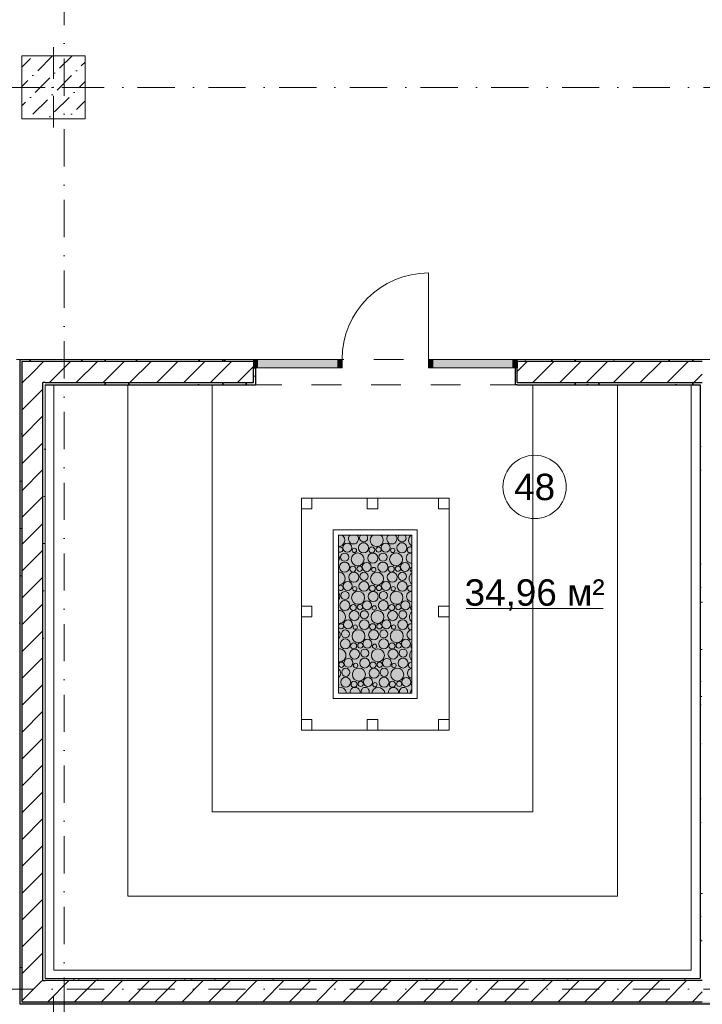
# Model space of a CAD drawing. Header units: millimetres. Extents: x -59761 to 112741, y -57975 to 46221.
# Tile 316 of 421: x 45030 to 51500, y -17695 to -8358. Entities that reach past the tile are written whole.
import ezdxf

# ---------------------------------------------------------------- set-up
doc = ezdxf.new("R2010")
doc.units = ezdxf.units.MM
for name, pattern in [('Wipeout_Contour', [1000, 0, -1000]), ('Штриховая', [564.444447, 282.222223, -282.222223]), ('Штрихпунктирная', [670.277762, 352.777767, -176.388884, 0, -141.111112])]:
    doc.linetypes.add(name, pattern=pattern)
for name, color, linetype in [('Интерьер - Оборудование бань', 7, 'Continuous'), ('Конструктив - Колонны', 7, 'Continuous'), ('Конструктив - Стены Блок 200 нов', 7, 'Continuous'), ('Элемент Модели - Зона', 7, 'Continuous'), ('Элемент Модели - Оси', 2, 'Continuous')]:
    doc.layers.add(name, color=color, linetype=linetype)
doc.styles.add('СГЕНЕРИР_СТИЛЬ_1', font='arial.ttf')
pattern_1 = [(45, (-45000, -54000), (-127.27922, 127.27922), [])]
pattern_2 = [(45, (-45000, -53650), (-111.36932, 111.36932), [0, -105, 0, -157.5]), (110, (-44650, -53650), (148.00159, 53.86817), [0, -77, 0, -133])]

# ---------------------------------------------------------------- blocks, each defined once
blk = doc.blocks.new('*X674', base_point=(2412685.8, -340475.5))
at = {"layer": 'Интерьер - Оборудование бань', "color": 250, "linetype": 'Continuous', "lineweight": 15}
for centre, radius in [((2505974.4, -299842.7), 47.3), ((2506338.1, -299842.7), 47.3), ((2505820.9, -299840.5), 42.6), ((2505888.3, -299865.9), 20.7), ((2506053.4, -299861.8), 28.6), ((2506117.2, -299858.2), 25.1), ((2506184.6, -299840.5), 42.6), ((2506252, -299865.9), 20.7), ((2505794.4, -300024.7), 47.3), ((2505795.4, -299930.3), 38.4), ((2505919.5, -299951.6), 61.2), ((2506004.6, -300022.5), 42.6), ((2506063.1, -299939.1), 47.7), ((2506158.1, -300024.7), 47.3), ((2506159.1, -299930.3), 38.4), ((2506283.2, -299951.6), 61.2), ((2506368.3, -300022.5), 42.6), ((2505883.1, -300121.1), 47.7), ((2505873.4, -300043.8), 28.6), ((2505937.2, -300040.2), 25.1), ((2505979.1, -300112.3), 38.4), ((2506103.2, -300133.6), 61.2), ((2506072, -300047.9), 20.7), ((2506246.8, -300121.1), 47.7), ((2506237.1, -300043.8), 28.6), ((2506300.9, -300040.2), 25.1), ((2506342.8, -300112.3), 38.4), ((2505824.6, -300204.5), 42.6), ((2505978.1, -300206.7), 47.3), ((2506188.3, -300204.5), 42.6), ((2506341.8, -300206.7), 47.3), ((2505799.1, -300294.3), 38.4), ((2505923.2, -300315.6), 61.2), ((2505892, -300229.9), 20.7), ((2506066.8, -300303.1), 47.7), ((2506057.1, -300225.8), 28.6), ((2506120.9, -300222.2), 25.1), ((2506162.8, -300294.3), 38.4), ((2506286.9, -300315.6), 61.2), ((2506255.7, -300229.9), 20.7), ((2505798.1, -300388.7), 47.3), ((2506008.3, -300386.5), 42.6), ((2506161.8, -300388.7), 47.3), ((2506372, -300386.5), 42.6), ((2505886.8, -300485.1), 47.7), ((2505877.1, -300407.8), 28.6), ((2505940.9, -300404.2), 25.1), ((2505982.8, -300476.3), 38.4), ((2506106.9, -300497.6), 61.2), ((2506075.7, -300411.9), 20.7), ((2506250.5, -300485.1), 47.7), ((2506240.8, -300407.8), 28.6), ((2506304.7, -300404.2), 25.1), ((2506346.5, -300476.3), 38.4), ((2505828.3, -300568.5), 42.6), ((2505981.8, -300570.7), 47.3), ((2506192, -300568.5), 42.6), ((2506345.5, -300570.7), 47.3), ((2505802.8, -300658.3), 38.4), ((2505926.9, -300679.6), 61.2), ((2505895.7, -300593.9), 20.7), ((2506070.5, -300667.1), 47.7), ((2506060.8, -300589.8), 28.6), ((2506124.7, -300586.2), 25.1), ((2506166.5, -300658.3), 38.4), ((2506290.6, -300679.6), 61.2), ((2506259.4, -300593.9), 20.7), ((2505801.8, -300752.7), 47.3), ((2506012, -300750.5), 42.6), ((2506165.5, -300752.7), 47.3), ((2506375.7, -300750.5), 42.6), ((2505890.5, -300849.1), 47.7), ((2505880.8, -300771.8), 28.6), ((2505944.7, -300768.2), 25.1), ((2505986.5, -300840.3), 38.4), ((2506110.6, -300861.6), 61.2), ((2506079.4, -300775.9), 20.7), ((2506254.2, -300849.1), 47.7), ((2506244.5, -300771.8), 28.6), ((2506308.4, -300768.2), 25.1), ((2506350.2, -300840.3), 38.4), ((2505832, -300932.5), 42.6), ((2505985.5, -300934.7), 47.3), ((2506195.7, -300932.5), 42.6), ((2506349.2, -300934.7), 47.3), ((2505764.7, -300950.2), 25.1), ((2505806.5, -301022.3), 38.4), ((2505930.6, -301043.6), 61.2), ((2505899.4, -300957.9), 20.7), ((2506074.2, -301031.1), 47.7), ((2506064.5, -300953.8), 28.6), ((2506128.4, -300950.2), 25.1), ((2506170.2, -301022.3), 38.4), ((2506294.3, -301043.6), 61.2), ((2506263.1, -300957.9), 20.7), ((2505805.5, -301116.7), 47.3), ((2506015.7, -301114.5), 42.6), ((2506169.2, -301116.7), 47.3), ((2506379.4, -301114.5), 42.6), ((2505884.5, -301135.8), 28.6), ((2505948.4, -301132.2), 25.1), ((2506083.1, -301139.9), 20.7), ((2506248.2, -301135.8), 28.6), ((2506312.1, -301132.2), 25.1)]:
    blk.add_circle(centre, radius, dxfattribs=at)
for centre, radius, start, end in [((2505735.8, -299769.6), 61.2, 271.76957, 53.00768), ((2505879.4, -299757.1), 47.7, 130.20656, 49.79344), ((2505975.4, -299748.3), 38.4, 133.94561, 46.05439), ((2506099.5, -299769.6), 61.2, 126.99232, 53.00768), ((2506243.1, -299757.1), 47.7, 130.20656, 49.79344), ((2506339.1, -299748.3), 38.4, 133.94561, 46.05439), ((2506463.2, -299769.6), 61.2, 126.99232, 239.72031), ((2505753.5, -299858.2), 25.1, 230.82293, 129.17707), ((2506417.1, -299861.8), 28.6, 57.80335, 302.19665), ((2505699.4, -299939.1), 47.7, 323.45287, 36.54713), ((2506426.8, -299939.1), 47.7, 83.29454, 276.70546), ((2505739.5, -300133.6), 61.2, 268.29867, 91.70133), ((2506435.7, -300047.9), 20.7, 99.29928, 260.70072), ((2506466.9, -300133.6), 61.2, 124.38777, 235.61223), ((2505757.2, -300222.2), 25.1, 218.77715, 141.22285), ((2506430.5, -300303.1), 47.7, 87.76219, 272.23781), ((2506420.8, -300225.8), 28.6, 66.22554, 293.77446), ((2505703.1, -300303.1), 47.7, 316.52288, 43.47712), ((2505743.2, -300497.6), 61.2, 264.8215, 95.1785), ((2506439.4, -300411.9), 20.7, 109.93224, 250.06776), ((2506470.6, -300497.6), 61.2, 128.70864, 231.29136), ((2505760.9, -300586.2), 25.1, 201.95825, 158.04175), ((2505706.8, -300667.1), 47.7, 310.3858, 49.6142), ((2506434.2, -300667.1), 47.7, 92.21623, 267.78377), ((2506424.5, -300589.8), 28.6, 74.13046, 285.86954), ((2505746.9, -300861.6), 61.2, 261.32508, 98.67492), ((2506474.3, -300861.6), 61.2, 133.30876, 226.69124), ((2506443.1, -300775.9), 20.7, 121.3474, 238.6526), ((2505710.5, -301031.1), 47.7, 304.76508, 55.23492), ((2506437.9, -301031.1), 47.7, 96.68374, 263.31626), ((2506428.2, -300953.8), 28.6, 81.73461, 278.26539), ((2505719.4, -301139.9), 20.7, 332.20703, 27.79297), ((2505750.6, -301225.6), 61.2, 4.60063, 102.20427), ((2505894.2, -301213.1), 47.7, 350.89692, 189.10308), ((2505990.2, -301204.3), 38.4, 334.74228, 205.25772), ((2506114.3, -301225.6), 61.2, 4.60063, 175.39937), ((2506257.9, -301213.1), 47.7, 350.89692, 189.10308), ((2506353.9, -301204.3), 38.4, 334.74228, 205.25772), ((2506478, -301225.6), 61.2, 138.28802, 175.39937), ((2506446.8, -301139.9), 20.7, 134.39035, 225.60965)]:
    blk.add_arc(centre, radius, start, end, dxfattribs=at)

msp = doc.modelspace()

# ---------------------------------------------------------------- hatches: boundary and pattern name
at = {"layer": 'Интерьер - Оборудование бань', "linetype": 'Continuous', "lineweight": 5}
msp.add_hatch(color=151, dxfattribs=at).paths.add_polyline_path([(48051.93, -13245.17), (48051.93, -14745.12), (48746.59, -14745.12), (48746.59, -13245.17)])
at = {"layer": 'Конструктив - Стены Блок 200 нов', "linetype": 'Continuous', "lineweight": 0}
for points in [[(48045, -11580), (48045, -11660), (48085, -11660), (48085, -11620), (48085, -11580)], [(48905, -11580), (48905, -11620), (48905, -11660), (48945, -11660), (48945, -11580)]]:
    msp.add_hatch(color=255, dxfattribs=at).paths.add_polyline_path(points)

# ---------------------------------------------------------------- linework, layer by layer
at = {"layer": 'Интерьер - Оборудование бань', "color": 7, "linetype": 'Continuous', "lineweight": 15, "flags": 128}
for points in [[(45355, -11820), (45355, -17370), (51394.64, -17370), (51394.64, -11820), (50694.64, -11820), (50694.64, -16670), (46055, -16670), (46055, -11820)], [(46055, -11820), (46055, -16670), (50694.64, -16670), (50694.64, -11820), (49894.64, -11820), (49894.64, -15870), (46855, -15870), (46855, -11820)], [(48051.93, -13245.17), (48051.93, -14745.12), (48746.59, -14745.12), (48746.59, -13245.17)]]:
    msp.add_lwpolyline(points, close=True, dxfattribs=at)
at = {"layer": 'Интерьер - Оборудование бань', "color": 7, "linetype": 'Continuous', "lineweight": 5}
for points in [[(49099.07, -12895.27), (49000.01, -12895.27), (49000.01, -12995.61), (49099.07, -12995.61), (49099.07, -12895.27), (49099.07, -15095.02), (47699.46, -15095.02), (47699.46, -12895.27)], [(47799.8, -12895.27), (47799.8, -12995.61), (47699.46, -12995.61), (47699.46, -12895.27)], [(48424.99, -12895.27), (48424.99, -12995.61), (48324.65, -12995.61), (48324.65, -12895.27)], [(48001.76, -13195), (48796.76, -13195), (48796.76, -14794), (48001.76, -14794)], [(48051.93, -13245.17), (48746.59, -13245.17), (48746.59, -14745.12), (48051.93, -14745.12)], [(47799.8, -13919.25), (47799.8, -14019.59), (47699.46, -14019.59), (47699.46, -13919.25)], [(49099.07, -13919.25), (49099.07, -14019.59), (49000.01, -14019.59), (49000.01, -13919.25)], [(47799.8, -14994.68), (47799.8, -15095.02), (47699.46, -15095.02), (47699.46, -14994.68)], [(48424.99, -14994.68), (48424.99, -15095.02), (48324.65, -15095.02), (48324.65, -14994.68)], [(49099.07, -14994.68), (49099.07, -15095.02), (49000.01, -15095.02), (49000.01, -14994.68)]]:
    msp.add_lwpolyline(points, close=True, dxfattribs=at)
at = {"layer": 'Конструктив - Стены Блок 200 нов', "color": 7, "linetype": 'Continuous', "lineweight": 5}
for p, q in [((48905, -11580), (48905, -10760)), ((48045, -11580), (48045, -11660)), ((48085, -11580), (48045, -11580)), ((48045, -11660), (48085, -11660)), ((48085, -11620), (48085, -11580)), ((48085, -11660), (48085, -11620)), ((48905, -11580), (48905, -11620)), ((48945, -11580), (48905, -11580)), ((48905, -11620), (48905, -11660)), ((48905, -11660), (48945, -11660)), ((48945, -11660), (48945, -11580))]:
    msp.add_line(p, q, dxfattribs=at)
msp.add_arc((48905, -11580), 820, 90, 180, dxfattribs=at)
at = {"layer": 'Элемент Модели - Зона', "color": 7, "linetype": 'Continuous', "lineweight": 15}
msp.add_line((49260.14, -13942.48), (50560.72, -13942.48), dxfattribs=at)
at = {"layer": 'Элемент Модели - Зона', "color": 253, "linetype": 'Штриховая', "lineweight": 15, "flags": 128}
for points in [[(-8890, -17680), (-3119.74, -17680), (-3119.74, -14858.42), (142.53, -11594.86), (156.67, -11609), (156.67, -11580), (18300, -11580), (18300, -11600), (32399.73, -11600), (32399.73, -11580), (69081.36, -11580), (72316.72, -14823.47), (72320.06, -15158.11), (72320.06, -17695), (72360, -17695), (72360, -19700), (72120, -19700), (72120, -18300), (71700, -18300), (71700, -17900), (63300, -17900), (63300, -18300), (62700, -18300), (62700, -17900), (54320, -17900), (54320, -27030), (62700, -27030), (62700, -26350), (63300, -26350), (63300, -27540), (67380, -27540), (67380, -26630), (67500, -26630), (67500, -27660), (62920, -27660), (62920, -32819.89), (72120, -32819.89), (72120, -27750), (71650, -27750), (71650, -26250), (72120, -26250), (72120, -21200), (72360, -21200), (72360, -33849.94), (72120, -33849.94), (72120, -33059.89), (54320, -33059.89), (54320, -39349.94), (72120, -39349.94), (72120, -36299.94), (71700.06, -36299.94), (71700.06, -35674.44), (72120, -35674.44), (72120, -35349.94), (72360, -35349.94), (72360, -35679.94), (75850, -35679.94), (75850, -16794.88), (75238.88, -16794.88), (75238.88, -9000), (80700, -9000), (80700, -8700), (81300, -8700), (81300, -9000), (87517.1, -9000), (87517.1, -320), (85530, -320), (85530, 300), (84182.9, 300), (81300, 300), (81300, -300), (80700, -300), (80700, 212.5), (79799.78, 212.5), (72300, 212.5), (72300, -300), (71700, -300), (71700, 212.5), (63300, 212.5), (63300, -300), (62700, -300), (62700, 212.5), (54300, 212.5), (54300, -300), (53700, -300), (53700, 212.5), (45650, 212.5), (45650, -300), (45050, -300), (44950, -300), (44950, -5367.2), (32450.06, -5367.2), (32450.06, -200), (32450.06, 7690), (32460.06, 7690), (32460.06, 13850), (29720, 13850), (29720, 5730), (28964.53, 5730), (28964.53, 212), (27300.06, 212), (27300.06, -300), (26700.06, -300), (26700.06, 212), (18300, 212), (18300, -300), (17700, -300), (17700, 212), (16025.03, 212), (16025.03, -7500), (16025.03, -9042.59), (9300, -9042.59), (9300, -9300), (8700, -9300), (8700, -9042.59), (300, -9042.59), (300, -9300), (-300, -9300), (-300, -9042.59), (-8250, -9042.59), (-8250, -9300), (-8850, -9300), (-8850, -9042.59), (-8890, -9042.59)], [(45650, -9300), (45050, -9300), (45050, -8700), (45650, -8700)], [(51479.64, -17450), (51479.64, -11820), (45270, -11820), (45270, -17450)]]:
    msp.add_lwpolyline(points, close=True, dxfattribs=at)
at = {"layer": 'Элемент Модели - Зона', "color": 7, "linetype": 'Continuous', "lineweight": 15, "flags": 128}
msp.add_lwpolyline([(50210.43, -12788.91, 1), (49610.43, -12788.91, 1)], format="xyb", close=True, dxfattribs=at)

# ---------------------------------------------------------------- block references
at = {"layer": 'Интерьер - Оборудование бань', "color": 250, "linetype": 'Continuous', "lineweight": 15}
msp.add_blockref('*X674', (-45000, -54000), dxfattribs=at)

# ---------------------------------------------------------------- texts
at = {"layer": 'Элемент Модели - Зона', "color": 7, "lineweight": 15, "char_height": 250, "attachment_point": 5, "style": 'СГЕНЕРИР_СТИЛЬ_1'}
for s, insert in [('\\A1;{\\pqc;\\fArial|b0|i0|c204|p38;48}', (49910.43, -12790.96)), ('\\A1;{\\pqc;\\fArial|b0|i0|c204|p38;34,96 м²}', (49910.43, -13813.16))]:
    msp.add_mtext(s, dxfattribs=dict(at, insert=insert))

# ---------------------------------------------------------------- next in the draw order: wipeouts: each hides what was drawn before it
at = {"color": 254, "linetype": 'Wipeout_Contour', "lineweight": 0, "ltscale": 10081661.67393026}
msp.add_wipeout([(45050, -9300), (45650, -9300), (45650, -8700), (45050, -8700)], dxfattribs=at).dxf.layer = 'Конструктив - Колонны'
at = {"color": 254, "linetype": 'Wipeout_Contour', "lineweight": 0, "ltscale": 7561245.755193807}
msp.add_wipeout([(45050, -11580), (45030, -11580), (45050, -11600)], dxfattribs=at).dxf.layer = 'Конструктив - Стены Блок 200 нов'
at = {"color": 254, "linetype": 'Wipeout_Contour', "lineweight": 0, "ltscale": 10104220.23381091}
msp.add_wipeout([(49745, -11600), (51699.64, -11600), (51699.64, -11580), (49745, -11580)], dxfattribs=at).dxf.layer = 'Конструктив - Стены Блок 200 нов'
at = {"color": 254, "linetype": 'Wipeout_Contour', "lineweight": 0, "ltscale": 7561979.196864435}
msp.add_wipeout([(45270, -11800), (45250, -11800), (45270, -11820)], dxfattribs=at).dxf.layer = 'Конструктив - Стены Блок 200 нов'
at = {"color": 254, "linetype": 'Wipeout_Contour', "lineweight": 0, "ltscale": 10107371.91274866}
msp.add_wipeout([(51479.64, -11820), (51499.64, -11820), (51499.64, -11800), (51479.64, -11800)], dxfattribs=at).dxf.layer = 'Конструктив - Стены Блок 200 нов'
at = {"color": 254, "linetype": 'Wipeout_Contour', "lineweight": 0, "ltscale": 7564006.230478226}
msp.add_wipeout([(45270, -17450), (45250, -17470), (45270, -17470)], dxfattribs=at).dxf.layer = 'Конструктив - Стены Блок 200 нов'
at = {"color": 254, "linetype": 'Wipeout_Contour', "lineweight": 0, "ltscale": 7563430.640042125}
msp.add_wipeout([(45050, -17670), (45030, -17690), (45050, -17690)], dxfattribs=at).dxf.layer = 'Конструктив - Стены Блок 200 нов'

# ---------------------------------------------------------------- next in the draw order: hatches: boundary and pattern name
at = {"layer": 'Конструктив - Колонны', "linetype": 'Continuous', "lineweight": 15}
h = msp.add_hatch(dxfattribs=at)
h.set_pattern_fill('БЕТОН_01_000D', style=0, pattern_type=2)
h.set_pattern_definition([(45, (-45000, -54000), (-183.84776, 183.84776), [195, -65, 0, -65]), (45, (-44977.02, -53793.17), (-183.84776, 183.84776), [195, -65, 0, -65])])
h.paths.add_polyline_path([(45050, -9300), (45650, -9300), (45650, -8700), (45050, -8700)])
at = {"layer": 'Конструктив - Стены Блок 200 нов', "linetype": 'Continuous', "lineweight": 5}
h = msp.add_hatch(dxfattribs=at)
h.set_pattern_fill('ШТУКАТУРКА__ГИПС_01_000D', color=252, style=0, pattern_type=2)
h.set_pattern_definition(pattern_2)
h.paths.add_polyline_path([(49745, -11600), (51699.64, -11600), (51699.64, -11580), (49745, -11580)])

# ---------------------------------------------------------------- next in the draw order: linework, layer by layer
at = {"layer": 'Конструктив - Колонны', "color": 7, "linetype": 'Continuous', "lineweight": 0}
for p, q in [((45350, -8920), (45350, -8620)), ((45270, -9000), (44970, -9000)), ((45430, -9000), (45730, -9000)), ((45350, -9080), (45350, -9380))]:
    msp.add_line(p, q, dxfattribs=at)
at = {"layer": 'Конструктив - Колонны', "color": 7, "linetype": 'Continuous', "lineweight": 15, "flags": 128}
msp.add_lwpolyline([(45050, -9300), (45650, -9300), (45650, -8700), (45050, -8700)], close=True, dxfattribs=at)
at = {"layer": 'Конструктив - Колонны', "color": 7, "linetype": 'Continuous', "lineweight": 0}
msp.add_point((45350, -9000), dxfattribs=at)
at = {"layer": 'Элемент Модели - Оси', "color": 7, "linetype": 'Штрихпунктирная', "lineweight": 15}
msp.add_line((-57760.58, -9000), (110650, -9000), dxfattribs=at)

# ---------------------------------------------------------------- next in the draw order: wipeouts: each hides what was drawn before it
at = {"color": 254, "linetype": 'Wipeout_Contour', "lineweight": 0, "ltscale": 7561691.197101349}
msp.add_wipeout([(45250, -11600), (45050, -11600), (45250, -11800)], dxfattribs=at).dxf.layer = 'Конструктив - Стены Блок 200 нов'
at = {"color": 254, "linetype": 'Wipeout_Contour', "lineweight": 0, "ltscale": 10103887.18478881}
msp.add_wipeout([(49745, -11800), (49745, -11820), (51479.64, -11820), (51479.64, -11800)], dxfattribs=at).dxf.layer = 'Конструктив - Стены Блок 200 нов'
at = {"color": 254, "linetype": 'Wipeout_Contour', "lineweight": 0, "ltscale": 7563818.629308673}
msp.add_wipeout([(45250, -17470), (45050, -17670), (45250, -17670)], dxfattribs=at).dxf.layer = 'Конструктив - Стены Блок 200 нов'

# ---------------------------------------------------------------- next in the draw order: hatches: boundary and pattern name
at = {"layer": 'Конструктив - Стены Блок 200 нов', "linetype": 'Continuous', "lineweight": 5}
h = msp.add_hatch(dxfattribs=at)
h.set_pattern_fill('БЛОКИ_БЕТОННЫЕ_ЭФФЕКТИВН_2D', style=0, pattern_type=2)
h.set_pattern_definition(pattern_1)
h.paths.add_polyline_path([(45250, -11600), (45050, -11600), (45250, -11800)])
h = msp.add_hatch(dxfattribs=at)
h.set_pattern_fill('ШТУКАТУРКА__ГИПС_01_000D', color=252, style=0, pattern_type=2)
h.set_pattern_definition(pattern_2)
h.paths.add_polyline_path([(49745, -11800), (49745, -11820), (51479.64, -11820), (51479.64, -11800)])

# ---------------------------------------------------------------- next in the draw order: wipeouts: each hides what was drawn before it
at = {"color": 254, "linetype": 'Wipeout_Contour', "lineweight": 0, "ltscale": 7563984.837572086}
msp.add_wipeout([(45270, -17450), (45250, -17450), (45250, -17470)], dxfattribs=at).dxf.layer = 'Конструктив - Стены Блок 200 нов'
at = {"color": 254, "linetype": 'Wipeout_Contour', "lineweight": 0, "ltscale": 7563409.245333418}
msp.add_wipeout([(45050, -17670), (45030, -17670), (45030, -17690)], dxfattribs=at).dxf.layer = 'Конструктив - Стены Блок 200 нов'

# ---------------------------------------------------------------- next in the draw order: wipeouts: each hides what was drawn before it
at = {"color": 254, "linetype": 'Wipeout_Contour', "lineweight": 0, "ltscale": 10083104.95679206}
msp.add_wipeout([(45030, -17670), (45050, -17670), (45050, -11600), (45030, -11600)], dxfattribs=at).dxf.layer = 'Конструктив - Стены Блок 200 нов'
at = {"color": 254, "linetype": 'Wipeout_Contour', "lineweight": 0, "ltscale": 12628968.26637856}
msp.add_wipeout([(51499.64, -11600), (49745, -11600), (49745, -11660), (49745, -11800), (51499.64, -11800)], dxfattribs=at).dxf.layer = 'Конструктив - Стены Блок 200 нов'
at = {"color": 254, "linetype": 'Wipeout_Contour', "lineweight": 0, "ltscale": 10083977.64953171}
msp.add_wipeout([(45250, -11820), (45250, -17450), (45270, -17450), (45270, -11820)], dxfattribs=at).dxf.layer = 'Конструктив - Стены Блок 200 нов'

# ---------------------------------------------------------------- next in the draw order: hatches: boundary and pattern name
at = {"layer": 'Конструктив - Стены Блок 200 нов', "linetype": 'Continuous', "lineweight": 5}
h = msp.add_hatch(dxfattribs=at)
h.set_pattern_fill('ШТУКАТУРКА__ГИПС_01_000D', color=252, style=0, pattern_type=2)
h.set_pattern_definition(pattern_2)
h.paths.add_polyline_path([(45030, -17670), (45050, -17670), (45050, -11600), (45030, -11600)])
at = {"layer": 'Конструктив - Стены Блок 200 нов', "linetype": 'Continuous', "lineweight": 0}
msp.add_hatch(color=255, dxfattribs=at).paths.add_polyline_path([(49705, -11580), (48945, -11580), (48945, -11590), (49705, -11590)])
at = {"layer": 'Конструктив - Стены Блок 200 нов', "linetype": 'Continuous', "lineweight": 5}
h = msp.add_hatch(dxfattribs=at)
h.set_pattern_fill('БЛОКИ_БЕТОННЫЕ_ЭФФЕКТИВН_2D', style=0, pattern_type=2)
h.set_pattern_definition(pattern_1)
h.paths.add_polyline_path([(51499.64, -11600), (49745, -11600), (49745, -11660), (49745, -11800), (51499.64, -11800)])
h = msp.add_hatch(dxfattribs=at)
h.set_pattern_fill('ШТУКАТУРКА__ГИПС_01_000D', color=252, style=0, pattern_type=2)
h.set_pattern_definition(pattern_2)
h.paths.add_polyline_path([(45250, -11820), (45250, -17450), (45270, -17450), (45270, -11820)])

# ---------------------------------------------------------------- next in the draw order: linework, layer by layer
at = {"layer": 'Конструктив - Стены Блок 200 нов', "color": 7, "linetype": 'Continuous', "lineweight": 5}
for q in [(48905, -11580), (49705, -11580), (49745, -11600), (49745, -11600), (49745, -11600)]:
    msp.add_line((49745, -11580), q, dxfattribs=at)
at = {"layer": 'Конструктив - Стены Блок 200 нов', "color": 7, "linetype": 'Continuous', "lineweight": 30}
msp.add_line((51499.64, -11600), (49745, -11600), dxfattribs=at)
at = {"layer": 'Конструктив - Стены Блок 200 нов', "color": 7, "linetype": 'Continuous', "lineweight": 5, "flags": 128}
msp.add_lwpolyline([(51699.64, -11580), (49745, -11580)], dxfattribs=at)

# ---------------------------------------------------------------- next in the draw order: wipeouts: each hides what was drawn before it
at = {"color": 254, "linetype": 'Wipeout_Contour', "lineweight": 0, "ltscale": 7561229.371997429}
msp.add_wipeout([(45030, -11600), (45050, -11600), (45030, -11580)], dxfattribs=at).dxf.layer = 'Конструктив - Стены Блок 200 нов'
at = {"color": 254, "linetype": 'Wipeout_Contour', "lineweight": 0, "ltscale": 12625478.30068561}
msp.add_wipeout([(49725, -11820), (49745, -11820), (49745, -11800), (49745, -11660), (49725, -11660)], dxfattribs=at).dxf.layer = 'Конструктив - Стены Блок 200 нов'
at = {"color": 254, "linetype": 'Wipeout_Contour', "lineweight": 0, "ltscale": 7561962.815431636}
msp.add_wipeout([(45250, -11820), (45270, -11820), (45250, -11800)], dxfattribs=at).dxf.layer = 'Конструктив - Стены Блок 200 нов'
at = {"color": 254, "linetype": 'Wipeout_Contour', "lineweight": 0, "ltscale": 7563596.842261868}
msp.add_wipeout([(45250, -17470), (45050, -17470), (45050, -17670)], dxfattribs=at).dxf.layer = 'Конструктив - Стены Блок 200 нов'

# ---------------------------------------------------------------- next in the draw order: hatches: boundary and pattern name
at = {"layer": 'Конструктив - Стены Блок 200 нов', "linetype": 'Continuous', "lineweight": 0}
for points in [[(49705, -11590), (48945, -11590), (48945, -11660), (49705, -11660)], [(49705, -11580), (49705, -11660), (49745, -11660), (49745, -11580)]]:
    msp.add_hatch(color=255, dxfattribs=at).paths.add_polyline_path(points)
at = {"layer": 'Конструктив - Стены Блок 200 нов', "linetype": 'Continuous', "lineweight": 5}
h = msp.add_hatch(dxfattribs=at)
h.set_pattern_fill('БЛОКИ_БЕТОННЫЕ_ЭФФЕКТИВН_2D', style=0, pattern_type=2)
h.set_pattern_definition(pattern_1)
h.paths.add_polyline_path([(45250, -17470), (45050, -17470), (45050, -17670)])

# ---------------------------------------------------------------- next in the draw order: linework, layer by layer
at = {"layer": 'Конструктив - Стены Блок 200 нов', "color": 7, "linetype": 'Continuous', "lineweight": 5}
for p, q in [((49745, -11660), (48905, -11660)), ((49705, -11580), (49705, -11660)), ((49705, -11660), (49745, -11660)), ((49745, -11660), (49745, -11580))]:
    msp.add_line(p, q, dxfattribs=at)
at = {"layer": 'Конструктив - Стены Блок 200 нов', "color": 7, "linetype": 'Continuous', "lineweight": 30}
for p, q in [((49725, -11660), (49725, -11820)), ((49745, -11660), (49725, -11660)), ((49725, -11660), (49725, -11820)), ((49745, -11600), (49745, -11660)), ((49745, -11600), (49745, -11660)), ((49745, -11600), (49745, -11660)), ((49745, -11800), (49745, -11660)), ((49745, -11820), (49725, -11820)), ((49745, -11820), (49725, -11820)), ((49745, -11800), (51499.64, -11800)), ((45050, -17670), (45250, -17670))]:
    msp.add_line(p, q, dxfattribs=at)
at = {"layer": 'Конструктив - Стены Блок 200 нов', "color": 7, "linetype": 'Continuous', "lineweight": 30, "flags": 128}
for points in [[(49745, -11820), (51479.64, -11820)], [(45030, -17690), (45050, -17690)]]:
    msp.add_lwpolyline(points, dxfattribs=at)

# ---------------------------------------------------------------- next in the draw order: wipeouts: each hides what was drawn before it
at = {"color": 254, "linetype": 'Wipeout_Contour', "lineweight": 0, "ltscale": 10083540.88826467}
msp.add_wipeout([(45050, -11800), (45050, -17470), (45250, -17470), (45250, -11800)], dxfattribs=at).dxf.layer = 'Конструктив - Стены Блок 200 нов'
at = {"color": 254, "linetype": 'Wipeout_Contour', "lineweight": 0, "ltscale": 10108718.25088769}
msp.add_wipeout([(51479.64, -11820), (51479.64, -17450), (51499.64, -17450), (51499.64, -11820)], dxfattribs=at).dxf.layer = 'Конструктив - Стены Блок 200 нов'

# ---------------------------------------------------------------- next in the draw order: hatches: boundary and pattern name
at = {"layer": 'Конструктив - Стены Блок 200 нов', "linetype": 'Continuous', "lineweight": 5}
h = msp.add_hatch(dxfattribs=at)
h.set_pattern_fill('БЛОКИ_БЕТОННЫЕ_ЭФФЕКТИВН_2D', style=0, pattern_type=2)
h.set_pattern_definition(pattern_1)
h.paths.add_polyline_path([(45050, -11800), (45050, -17470), (45250, -17470), (45250, -11800)])
h = msp.add_hatch(dxfattribs=at)
h.set_pattern_fill('ШТУКАТУРКА__ГИПС_01_000D', color=252, style=0, pattern_type=2)
h.set_pattern_definition(pattern_2)
h.paths.add_polyline_path([(51479.64, -11820), (51479.64, -17450), (51499.64, -17450), (51499.64, -11820)])

# ---------------------------------------------------------------- next in the draw order: linework, layer by layer
at = {"layer": 'Конструктив - Стены Блок 200 нов', "color": 7, "linetype": 'Continuous', "lineweight": 30}
for p, q in [((45050, -17470), (45050, -17670)), ((45250, -17470), (45270, -17470))]:
    msp.add_line(p, q, dxfattribs=at)
at = {"layer": 'Конструктив - Стены Блок 200 нов', "color": 7, "linetype": 'Continuous', "lineweight": 30, "flags": 128}
msp.add_lwpolyline([(51479.64, -11820), (51479.64, -17450)], dxfattribs=at)

# ---------------------------------------------------------------- next in the draw order: wipeouts: each hides what was drawn before it
at = {"color": 254, "linetype": 'Wipeout_Contour', "lineweight": 0, "ltscale": 7561517.372466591}
msp.add_wipeout([(45050, -11800), (45250, -11800), (45050, -11600)], dxfattribs=at).dxf.layer = 'Конструктив - Стены Блок 200 нов'
at = {"color": 254, "linetype": 'Wipeout_Contour', "lineweight": 0, "ltscale": 10110064.67665969}
msp.add_wipeout([(51479.64, -17470), (51499.64, -17470), (51499.64, -17450), (51479.64, -17450)], dxfattribs=at).dxf.layer = 'Конструктив - Стены Блок 200 нов'

# ---------------------------------------------------------------- next in the draw order: hatches: boundary and pattern name
at = {"layer": 'Конструктив - Стены Блок 200 нов', "linetype": 'Continuous', "lineweight": 5}
h = msp.add_hatch(dxfattribs=at)
h.set_pattern_fill('БЛОКИ_БЕТОННЫЕ_ЭФФЕКТИВН_2D', style=0, pattern_type=2)
h.set_pattern_definition(pattern_1)
h.paths.add_polyline_path([(45050, -11800), (45250, -11800), (45050, -11600)])

# ---------------------------------------------------------------- next in the draw order: linework, layer by layer
at = {"layer": 'Конструктив - Стены Блок 200 нов', "color": 7, "linetype": 'Continuous', "lineweight": 30}
for p, q in [((45250, -11600), (45050, -11600)), ((45050, -11600), (45050, -11800)), ((45050, -11800), (45050, -17470)), ((45270, -11800), (45250, -11800)), ((45250, -17470), (45250, -11800))]:
    msp.add_line(p, q, dxfattribs=at)
at = {"layer": 'Конструктив - Стены Блок 200 нов', "color": 7, "linetype": 'Continuous', "lineweight": 30, "flags": 128}
for points in [[(45030, -11580), (45050, -11580)], [(45030, -11580), (45030, -17690)]]:
    msp.add_lwpolyline(points, dxfattribs=at)
at = {"layer": 'Конструктив - Стены Блок 200 нов', "color": 7, "linetype": 'Continuous', "lineweight": 5, "flags": 128}
msp.add_lwpolyline([(45270, -17450), (45270, -11820)], dxfattribs=at)

# ---------------------------------------------------------------- next in the draw order: wipeouts: each hides what was drawn before it
at = {"color": 254, "linetype": 'Wipeout_Contour', "lineweight": 0, "ltscale": 10086049.02465645}
msp.add_wipeout([(47245, -11580), (45050, -11580), (45050, -11600), (47245, -11600)], dxfattribs=at).dxf.layer = 'Конструктив - Стены Блок 200 нов'
at = {"color": 254, "linetype": 'Wipeout_Contour', "lineweight": 0, "ltscale": 10086589.99467078}
msp.add_wipeout([(47245, -11800), (45270, -11800), (45270, -11820), (47245, -11820)], dxfattribs=at).dxf.layer = 'Конструктив - Стены Блок 200 нов'
at = {"color": 254, "linetype": 'Wipeout_Contour', "lineweight": 0, "ltscale": 10097696.02725602}
msp.add_wipeout([(45270, -17470), (51479.64, -17470), (51479.64, -17450), (45270, -17450)], dxfattribs=at).dxf.layer = 'Конструктив - Стены Блок 200 нов'
at = {"color": 254, "linetype": 'Wipeout_Contour', "lineweight": 0, "ltscale": 10138705.93997267}
msp.add_wipeout([(72300.06, -17670), (45050, -17670), (45050, -17690), (72300.06, -17690)], dxfattribs=at).dxf.layer = 'Конструктив - Стены Блок 200 нов'

# ---------------------------------------------------------------- next in the draw order: hatches: boundary and pattern name
at = {"layer": 'Конструктив - Стены Блок 200 нов', "linetype": 'Continuous', "lineweight": 5}
h = msp.add_hatch(dxfattribs=at)
h.set_pattern_fill('ШТУКАТУРКА__ГИПС_01_000D', color=252, style=0, pattern_type=2)
h.set_pattern_definition(pattern_2)
h.paths.add_polyline_path([(47245, -11580), (45050, -11580), (45050, -11600), (47245, -11600)])
h = msp.add_hatch(dxfattribs=at)
h.set_pattern_fill('ШТУКАТУРКА__ГИПС_01_000D', color=252, style=0, pattern_type=2)
h.set_pattern_definition(pattern_2)
h.paths.add_polyline_path([(47245, -11800), (45270, -11800), (45270, -11820), (47245, -11820)])
h = msp.add_hatch(dxfattribs=at)
h.set_pattern_fill('ШТУКАТУРКА__ГИПС_01_000D', color=252, style=0, pattern_type=2)
h.set_pattern_definition(pattern_2)
h.paths.add_polyline_path([(45270, -17470), (51479.64, -17470), (51479.64, -17450), (45270, -17450)])
h = msp.add_hatch(dxfattribs=at)
h.set_pattern_fill('ШТУКАТУРКА__ГИПС_01_000D', color=252, style=0, pattern_type=2)
h.set_pattern_definition(pattern_2)
h.paths.add_polyline_path([(72300.06, -17670), (45050, -17670), (45050, -17690), (72300.06, -17690)])

# ---------------------------------------------------------------- next in the draw order: wipeouts: each hides what was drawn before it
at = {"color": 254, "linetype": 'Wipeout_Contour', "lineweight": 0, "ltscale": 12609108.05831725}
msp.add_wipeout([(45250, -11800), (47245, -11800), (47245, -11660), (47245, -11600), (45250, -11600)], dxfattribs=at).dxf.layer = 'Конструктив - Стены Блок 200 нов'
at = {"color": 254, "linetype": 'Wipeout_Contour', "lineweight": 0, "ltscale": 10097749.02106164}
msp.add_wipeout([(45250, -17670), (51499.64, -17670), (51499.64, -17470), (45250, -17470)], dxfattribs=at).dxf.layer = 'Конструктив - Стены Блок 200 нов'

# ---------------------------------------------------------------- next in the draw order: hatches: boundary and pattern name
at = {"layer": 'Конструктив - Стены Блок 200 нов', "linetype": 'Continuous', "lineweight": 5}
h = msp.add_hatch(dxfattribs=at)
h.set_pattern_fill('БЛОКИ_БЕТОННЫЕ_ЭФФЕКТИВН_2D', style=0, pattern_type=2)
h.set_pattern_definition(pattern_1)
h.paths.add_polyline_path([(45250, -11800), (47245, -11800), (47245, -11660), (47245, -11600), (45250, -11600)])
at = {"layer": 'Конструктив - Стены Блок 200 нов', "linetype": 'Continuous', "lineweight": 0}
msp.add_hatch(color=255, dxfattribs=at).paths.add_polyline_path([(47285, -11580), (47285, -11590), (48045, -11590), (48045, -11580)])
at = {"layer": 'Конструктив - Стены Блок 200 нов', "linetype": 'Continuous', "lineweight": 5}
h = msp.add_hatch(dxfattribs=at)
h.set_pattern_fill('БЛОКИ_БЕТОННЫЕ_ЭФФЕКТИВН_2D', style=0, pattern_type=2)
h.set_pattern_definition(pattern_1)
h.paths.add_polyline_path([(45250, -17670), (51499.64, -17670), (51499.64, -17470), (45250, -17470)])

# ---------------------------------------------------------------- next in the draw order: linework, layer by layer
at = {"layer": 'Конструктив - Колонны', "color": 7, "linetype": 'Continuous', "lineweight": 0}
msp.add_line((45350, -17920), (45350, -17620), dxfattribs=at)
at = {"layer": 'Конструктив - Стены Блок 200 нов', "color": 7, "linetype": 'Continuous', "lineweight": 30}
for p, q in [((45250, -11600), (45050, -11600)), ((47245, -11600), (45250, -11600)), ((45270, -11800), (45250, -11800)), ((45250, -17470), (45270, -17470)), ((51499.64, -17470), (45270, -17470)), ((45050, -17670), (45250, -17670)), ((45250, -17670), (51499.64, -17670))]:
    msp.add_line(p, q, dxfattribs=at)
at = {"layer": 'Конструктив - Стены Блок 200 нов', "color": 7, "linetype": 'Continuous', "lineweight": 5}
for p, q in [((47245, -11580), (47245, -11600)), ((47245, -11580), (48085, -11580)), ((47285, -11580), (47245, -11580)), ((47245, -11580), (47245, -11600)), ((47245, -11580), (47245, -11600))]:
    msp.add_line(p, q, dxfattribs=at)
at = {"layer": 'Конструктив - Стены Блок 200 нов', "color": 7, "linetype": 'Continuous', "lineweight": 5, "flags": 128}
for points in [[(47245, -11580), (45050, -11580)], [(51479.64, -17450), (45270, -17450)]]:
    msp.add_lwpolyline(points, dxfattribs=at)
at = {"layer": 'Конструктив - Стены Блок 200 нов', "color": 7, "linetype": 'Continuous', "lineweight": 30, "flags": 128}
msp.add_lwpolyline([(45050, -17690), (72300.06, -17690)], dxfattribs=at)
at = {"layer": 'Элемент Модели - Оси', "color": 7, "linetype": 'Штрихпунктирная', "lineweight": 15}
for p, q in [((45450, 38200), (45450, -55975)), ((-57760.58, -17550), (110650, -17550))]:
    msp.add_line(p, q, dxfattribs=at)

# ---------------------------------------------------------------- next in the draw order: wipeouts: each hides what was drawn before it
at = {"color": 254, "linetype": 'Wipeout_Contour', "lineweight": 0, "ltscale": 12613146.30589364}
msp.add_wipeout([(47245, -11820), (47265, -11820), (47265, -11660), (47245, -11660), (47245, -11800)], dxfattribs=at).dxf.layer = 'Конструктив - Стены Блок 200 нов'

# ---------------------------------------------------------------- next in the draw order: hatches: boundary and pattern name
at = {"layer": 'Конструктив - Стены Блок 200 нов', "linetype": 'Continuous', "lineweight": 0}
for points in [[(47245, -11580), (47245, -11660), (47285, -11660), (47285, -11580)], [(47285, -11590), (47285, -11660), (48045, -11660), (48045, -11590)]]:
    msp.add_hatch(color=255, dxfattribs=at).paths.add_polyline_path(points)
at = {"layer": 'Конструктив - Стены Блок 200 нов', "linetype": 'Continuous', "lineweight": 5}
h = msp.add_hatch(dxfattribs=at)
h.set_pattern_fill('ШТУКАТУРКА__ГИПС_01_000D', color=252, style=0, pattern_type=2)
h.set_pattern_definition(pattern_2)
h.paths.add_polyline_path([(47245, -11820), (47265, -11820), (47265, -11660), (47245, -11660), (47245, -11800)])

# ---------------------------------------------------------------- next in the draw order: linework, layer by layer
at = {"layer": 'Конструктив - Стены Блок 200 нов', "color": 7, "linetype": 'Continuous', "lineweight": 5}
for p, q in [((47245, -11580), (47245, -11660)), ((47245, -11660), (48085, -11660)), ((47245, -11660), (47285, -11660)), ((47285, -11660), (47285, -11580))]:
    msp.add_line(p, q, dxfattribs=at)
at = {"layer": 'Конструктив - Стены Блок 200 нов', "color": 7, "linetype": 'Continuous', "lineweight": 30}
for p, q in [((47245, -11600), (47245, -11660)), ((47245, -11600), (47245, -11660)), ((47245, -11600), (47245, -11660)), ((47245, -11660), (47265, -11660)), ((47245, -11800), (47245, -11660)), ((47265, -11660), (47265, -11820)), ((47265, -11660), (47265, -11820)), ((45270, -11800), (47245, -11800)), ((47245, -11820), (47265, -11820)), ((47245, -11820), (47265, -11820))]:
    msp.add_line(p, q, dxfattribs=at)
at = {"layer": 'Конструктив - Стены Блок 200 нов', "color": 7, "linetype": 'Continuous', "lineweight": 30, "flags": 128}
msp.add_lwpolyline([(45270, -11820), (47245, -11820)], dxfattribs=at)

doc.saveas('drawing.dxf')
